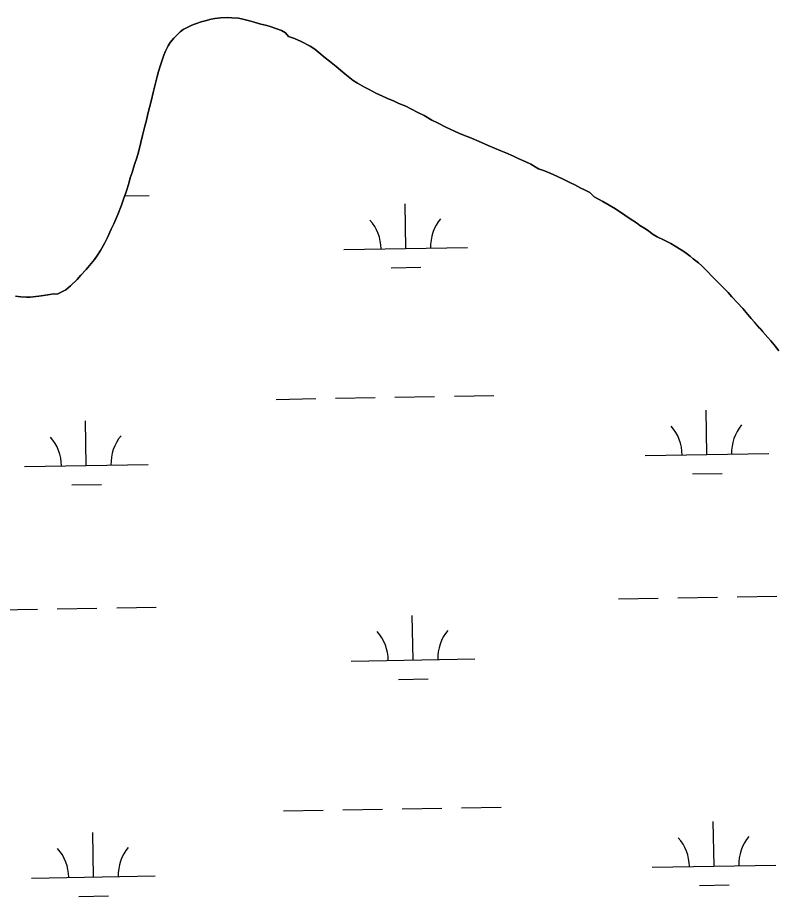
# Model space of a CAD drawing. Extents: x 3903937 to 3942190, y 260677 to 286651.
# Drawn here: x 3922070 to 3922685, y 275440 to 276150 of the extents above; entities that cross this region are included whole.
import ezdxf

# ---------------------------------------------------------------- set-up
doc = ezdxf.new("R2010")
doc.units = 0
doc.layers.add('V-TOPO-SHOR', color=7, linetype='Continuous')
doc.layers.add('V-WETL-SWMP', color=7, linetype='Continuous')

msp = doc.modelspace()

# ---------------------------------------------------------------- linework, layer by layer
at = {"layer": 'V-TOPO-SHOR'}
for points in [[(3922299.41, 276131.06), (3922293.98, 276133.64), (3922289.26, 276135.08), (3922286.69, 276138.23), (3922283.68, 276139.95), (3922279.82, 276141.39), (3922273.53, 276143.4), (3922270.52, 276144.27), (3922266.95, 276145.27), (3922261.37, 276146.85), (3922257.65, 276147.86), (3922252.35, 276149.3), (3922248.78, 276150.02), (3922243.34, 276150.17), (3922239.62, 276150.46), (3922234.61, 276150.33), (3922229.74, 276149.62), (3922226.59, 276149.05), (3922221.73, 276147.77), (3922218.58, 276146.92), (3922213.99, 276145.35), (3922210.99, 276144.35), (3922208.27, 276143.07), (3922204.11, 276140.93), (3922201.68, 276139.07), (3922198.52, 276136.07), (3922196.52, 276133.78), (3922193.51, 276130.21), (3922191.79, 276127.63), (3922189.63, 276123.2), (3922188.48, 276120.05), (3922186.76, 276115.33), (3922185.75, 276111.9), (3922184.17, 276106.89), (3922183.02, 276102.74), (3922181.29, 276096.45), (3922180, 276090.87), (3922178.12, 276083), (3922176.69, 276077.85), (3922175.68, 276073.7), (3922174.24, 276066.55), (3922173.09, 276062.69), (3922171.21, 276055.1), (3922169.78, 276049.52), (3922167.91, 276041.8), (3922166.61, 276037.08), (3922164.74, 276031.64), (3922162.87, 276025.35), (3922161.29, 276020.91), (3922160.43, 276017.48), (3922158.85, 276012.18), (3922157.7, 276008.9), (3922155.69, 276003.6), (3922154.1, 275998.74), (3922151.23, 275991.44), (3922147.93, 275983.86), (3922145.77, 275979.43), (3922142.76, 275972.85), (3922140.61, 275968.42), (3922137.31, 275962.27), (3922134.87, 275958.41), (3922132.43, 275954.97), (3922128.42, 275950.12), (3922125.7, 275946.97), (3922121.39, 275942.25), (3922118.38, 275938.83), (3922112.94, 275933.68), (3922109.07, 275930.39), (3922102.19, 275926.97), (3922099.19, 275927.26), (3922096.18, 275926.69), (3922091.17, 275925.98), (3922087.45, 275925.27), (3922080.44, 275924.57), (3922077.43, 275924.57), (3922072.85, 275924.72), (3922068.42, 275925.44)], [(3922685.62, 275881.2), (3922681.9, 275885.92), (3922679.33, 275889.08), (3922676.76, 275891.94), (3922672.76, 275896.53), (3922670.18, 275899.4), (3922666.04, 275904.27), (3922663.33, 275907.28), (3922659.33, 275912), (3922656.47, 275915.3), (3922652.18, 275920.03), (3922647.75, 275924.9), (3922644.75, 275928.2), (3922639.89, 275933.07), (3922637.03, 275936.08), (3922632.6, 275940.38), (3922627.31, 275945.97), (3922623.31, 275949.7), (3922620.74, 275952.13), (3922616.45, 275955.57), (3922613.88, 275957.72), (3922609.59, 275960.88), (3922606.59, 275962.89), (3922601.87, 275965.76), (3922598.29, 275967.77), (3922592.86, 275970.49), (3922587.43, 275973.36), (3922583.99, 275975.23), (3922579.42, 275978.53), (3922576.42, 275980.53), (3922573.41, 275982.54), (3922570.56, 275984.69), (3922565.41, 275987.85), (3922561.12, 275990.86), (3922553.54, 275995.88), (3922543.24, 276001.76), (3922536.38, 276005.49), (3922532.81, 276009.08), (3922528.66, 276011.23), (3922525.66, 276012.52), (3922520.65, 276015.25), (3922517.36, 276016.97), (3922511.35, 276019.84), (3922503.2, 276023.57), (3922496.19, 276026.59), (3922491.47, 276028.31), (3922485.04, 276031.9), (3922481.03, 276033.77), (3922475.03, 276036.64), (3922471.02, 276038.5), (3922464.87, 276041.09), (3922461.01, 276042.81), (3922455.72, 276044.82), (3922450.71, 276047.12), (3922447.56, 276048.55), (3922443.27, 276050.42), (3922437.12, 276053.01), (3922433.69, 276054.44), (3922427.54, 276056.74), (3922423.39, 276058.75), (3922416.53, 276061.91), (3922409.66, 276065.35), (3922405.09, 276067.51), (3922398.79, 276071.38), (3922394.36, 276073.53), (3922388.07, 276076.83), (3922384.21, 276078.84), (3922378.48, 276081.14), (3922374.62, 276082.86), (3922368.62, 276085.3), (3922364.76, 276087.31), (3922360.46, 276089.04), (3922354.31, 276092.34), (3922350.6, 276094.21), (3922345.02, 276097.36), (3922341.59, 276099.65), (3922334.73, 276104.96), (3922327.72, 276110.84), (3922322.29, 276115.14), (3922318.86, 276117.86), (3922313.86, 276122.31), (3922310.42, 276125.03), (3922306.71, 276127.47), (3922299.41, 276131.06)]]:
    msp.add_lwpolyline(points, dxfattribs=at)
at = {"layer": 'V-WETL-SWMP'}
for p, q in [((3922208.27, 276143.07), (3922210.99, 276144.35)), ((3922210.99, 276144.35), (3922213.99, 276145.35)), ((3922213.99, 276145.35), (3922218.58, 276146.92)), ((3922218.58, 276146.92), (3922221.73, 276147.77)), ((3922221.73, 276147.77), (3922226.59, 276149.05)), ((3922226.59, 276149.05), (3922229.74, 276149.62)), ((3922229.74, 276149.62), (3922234.61, 276150.33)), ((3922234.61, 276150.33), (3922239.62, 276150.46)), ((3922239.62, 276150.46), (3922243.34, 276150.17)), ((3922243.34, 276150.17), (3922248.78, 276150.02)), ((3922248.78, 276150.02), (3922252.35, 276149.3)), ((3922252.35, 276149.3), (3922257.65, 276147.86)), ((3922257.65, 276147.86), (3922261.37, 276146.85)), ((3922261.37, 276146.85), (3922266.95, 276145.27)), ((3922266.95, 276145.27), (3922270.52, 276144.27)), ((3922270.52, 276144.27), (3922273.53, 276143.4)), ((3922198.52, 276136.07), (3922201.68, 276139.07)), ((3922201.68, 276139.07), (3922204.11, 276140.93)), ((3922204.11, 276140.93), (3922208.27, 276143.07)), ((3922273.53, 276143.4), (3922279.82, 276141.39)), ((3922279.82, 276141.39), (3922283.68, 276139.95)), ((3922283.68, 276139.95), (3922286.69, 276138.23)), ((3922286.69, 276138.23), (3922289.26, 276135.08)), ((3922191.79, 276127.63), (3922193.51, 276130.21)), ((3922193.51, 276130.21), (3922196.52, 276133.78)), ((3922196.52, 276133.78), (3922198.52, 276136.07)), ((3922289.26, 276135.08), (3922293.98, 276133.64)), ((3922293.98, 276133.64), (3922299.41, 276131.06)), ((3922299.41, 276131.06), (3922306.71, 276127.47)), ((3922188.48, 276120.05), (3922189.63, 276123.2)), ((3922189.63, 276123.2), (3922191.79, 276127.63)), ((3922306.71, 276127.47), (3922310.43, 276125.03)), ((3922310.43, 276125.03), (3922313.86, 276122.31)), ((3922186.76, 276115.33), (3922188.48, 276120.05)), ((3922313.86, 276122.31), (3922318.86, 276117.86)), ((3922318.86, 276117.86), (3922322.29, 276115.14)), ((3922184.17, 276106.89), (3922185.75, 276111.9)), ((3922185.75, 276111.9), (3922186.76, 276115.33)), ((3922322.29, 276115.14), (3922327.72, 276110.84)), ((3922327.72, 276110.84), (3922334.73, 276104.96)), ((3922181.29, 276096.45), (3922183.02, 276102.74)), ((3922183.02, 276102.74), (3922184.17, 276106.89)), ((3922334.73, 276104.96), (3922341.59, 276099.66)), ((3922180, 276090.87), (3922181.29, 276096.45)), ((3922341.59, 276099.66), (3922345.02, 276097.36)), ((3922345.02, 276097.36), (3922350.6, 276094.2)), ((3922178.12, 276083), (3922180, 276090.87)), ((3922350.6, 276094.2), (3922354.31, 276092.34)), ((3922354.31, 276092.34), (3922360.46, 276089.04)), ((3922360.46, 276089.04), (3922364.75, 276087.31)), ((3922176.69, 276077.85), (3922178.12, 276083)), ((3922364.75, 276087.31), (3922368.62, 276085.3)), ((3922368.62, 276085.3), (3922374.62, 276082.86)), ((3922374.62, 276082.86), (3922378.49, 276081.14)), ((3922378.49, 276081.14), (3922384.21, 276078.84)), ((3922174.24, 276066.55), (3922175.68, 276073.7)), ((3922175.68, 276073.7), (3922176.69, 276077.85)), ((3922384.21, 276078.84), (3922388.07, 276076.83)), ((3922388.07, 276076.83), (3922394.36, 276073.53)), ((3922394.36, 276073.53), (3922398.79, 276071.38)), ((3922173.09, 276062.68), (3922174.24, 276066.55)), ((3922398.79, 276071.38), (3922405.09, 276067.51)), ((3922405.09, 276067.51), (3922409.66, 276065.35)), ((3922171.22, 276055.1), (3922173.09, 276062.68)), ((3922409.66, 276065.35), (3922416.53, 276061.91)), ((3922416.53, 276061.91), (3922423.39, 276058.75)), ((3922169.78, 276049.52), (3922171.22, 276055.1)), ((3922423.39, 276058.75), (3922427.54, 276056.74)), ((3922427.54, 276056.74), (3922433.69, 276054.44)), ((3922433.69, 276054.44), (3922437.12, 276053.01)), ((3922437.12, 276053.01), (3922443.27, 276050.42)), ((3922167.91, 276041.8), (3922169.78, 276049.52)), ((3922443.27, 276050.42), (3922447.56, 276048.55)), ((3922447.56, 276048.55), (3922450.71, 276047.12)), ((3922450.71, 276047.12), (3922455.72, 276044.82)), ((3922455.72, 276044.82), (3922461.01, 276042.81)), ((3922166.61, 276037.08), (3922167.91, 276041.8)), ((3922461.01, 276042.81), (3922464.87, 276041.09)), ((3922464.87, 276041.09), (3922471.02, 276038.5)), ((3922471.02, 276038.5), (3922475.03, 276036.64)), ((3922162.87, 276025.35), (3922164.74, 276031.64)), ((3922164.74, 276031.64), (3922166.61, 276037.08)), ((3922475.03, 276036.64), (3922481.03, 276033.77)), ((3922481.03, 276033.77), (3922485.04, 276031.9)), ((3922485.04, 276031.9), (3922491.47, 276028.31)), ((3922161.29, 276020.91), (3922162.87, 276025.35)), ((3922491.47, 276028.31), (3922496.19, 276026.59)), ((3922496.19, 276026.59), (3922503.2, 276023.57)), ((3922503.2, 276023.57), (3922511.35, 276019.84)), ((3922158.85, 276012.18), (3922160.43, 276017.48)), ((3922160.43, 276017.48), (3922161.29, 276020.91)), ((3922511.35, 276019.84), (3922517.36, 276016.97)), ((3922517.36, 276016.97), (3922520.65, 276015.25)), ((3922157.7, 276008.9), (3922158.85, 276012.18)), ((3922520.65, 276015.25), (3922525.66, 276012.52)), ((3922525.66, 276012.52), (3922528.66, 276011.23)), ((3922528.66, 276011.23), (3922532.81, 276009.08)), ((3922154.1, 275998.74), (3922155.69, 276003.6)), ((3922155.69, 276003.6), (3922157.7, 276008.9)), ((3922156.71, 276006.28), (3922176.42, 276006.63)), ((3922532.81, 276009.08), (3922536.38, 276005.49)), ((3922536.38, 276005.49), (3922543.24, 276001.76)), ((3922151.23, 275991.44), (3922154.1, 275998.74)), ((3922384.05, 275963.85), (3922383.42, 275999.84)), ((3922543.24, 276001.76), (3922553.54, 275995.88)), ((3922553.54, 275995.88), (3922561.12, 275990.86)), ((3922147.93, 275983.86), (3922151.23, 275991.44)), ((3922561.12, 275990.86), (3922565.41, 275987.85)), ((3922145.78, 275979.43), (3922147.93, 275983.86)), ((3922565.41, 275987.85), (3922570.55, 275984.69)), ((3922570.55, 275984.69), (3922573.41, 275982.54)), ((3922573.41, 275982.54), (3922576.42, 275980.53)), ((3922142.76, 275972.85), (3922145.78, 275979.43)), ((3922576.42, 275980.53), (3922579.42, 275978.53)), ((3922579.42, 275978.53), (3922583.99, 275975.23)), ((3922583.99, 275975.23), (3922587.43, 275973.36)), ((3922137.31, 275962.27), (3922140.61, 275968.42)), ((3922140.61, 275968.42), (3922142.76, 275972.85)), ((3922587.43, 275973.36), (3922592.86, 275970.49)), ((3922592.86, 275970.49), (3922598.29, 275967.77)), ((3922598.29, 275967.77), (3922601.87, 275965.76)), ((3922134.87, 275958.41), (3922137.31, 275962.27)), ((3922334.06, 275962.97), (3922434.04, 275964.73)), ((3922601.87, 275965.76), (3922606.59, 275962.89)), ((3922606.59, 275962.89), (3922609.59, 275960.88)), ((3922609.59, 275960.88), (3922613.88, 275957.72)), ((3922128.42, 275950.12), (3922132.43, 275954.98)), ((3922132.43, 275954.98), (3922134.87, 275958.41)), ((3922613.88, 275957.72), (3922616.45, 275955.57)), ((3922616.45, 275955.57), (3922620.74, 275952.13)), ((3922121.39, 275942.25), (3922125.69, 275946.97)), ((3922125.69, 275946.97), (3922128.42, 275950.12)), ((3922372.32, 275948.21), (3922396.32, 275948.63)), ((3922620.74, 275952.13), (3922623.31, 275949.7)), ((3922623.31, 275949.7), (3922627.32, 275945.97)), ((3922627.32, 275945.97), (3922632.6, 275940.38)), ((3922112.94, 275933.68), (3922118.38, 275938.82)), ((3922118.38, 275938.82), (3922121.39, 275942.25)), ((3922632.6, 275940.38), (3922637.03, 275936.08)), ((3922109.07, 275930.39), (3922112.94, 275933.68)), ((3922637.03, 275936.08), (3922639.89, 275933.07)), ((3922639.89, 275933.07), (3922644.75, 275928.2)), ((3922068.42, 275925.44), (3922072.85, 275924.72)), ((3922072.85, 275924.72), (3922077.43, 275924.57)), ((3922077.43, 275924.57), (3922080.44, 275924.57)), ((3922080.44, 275924.57), (3922087.45, 275925.27)), ((3922087.45, 275925.27), (3922091.17, 275925.98)), ((3922091.17, 275925.98), (3922096.18, 275926.69)), ((3922096.18, 275926.69), (3922099.19, 275927.26)), ((3922099.19, 275927.26), (3922102.19, 275926.97)), ((3922102.19, 275926.97), (3922109.07, 275930.39)), ((3922644.75, 275928.2), (3922647.75, 275924.9)), ((3922647.75, 275924.9), (3922652.18, 275920.03)), ((3922652.18, 275920.03), (3922656.47, 275915.3)), ((3922656.47, 275915.3), (3922659.33, 275912.01)), ((3922659.33, 275912.01), (3922663.33, 275907.28)), ((3922663.33, 275907.28), (3922666.04, 275904.27)), ((3922666.04, 275904.27), (3922670.19, 275899.4)), ((3922670.19, 275899.4), (3922672.76, 275896.53)), ((3922672.76, 275896.53), (3922676.76, 275891.94)), ((3922676.76, 275891.94), (3922679.33, 275889.08)), ((3922679.33, 275889.08), (3922681.9, 275885.93)), ((3922681.9, 275885.93), (3922685.62, 275881.2)), ((3922279.34, 275841.92), (3922311.33, 275842.48)), ((3922327.33, 275842.76), (3922359.32, 275843.32)), ((3922375.32, 275843.61), (3922407.32, 275844.17)), ((3922423.31, 275844.45), (3922455.31, 275845.01)), ((3922627.49, 275797.29), (3922626.86, 275833.29)), ((3922125.66, 275788.46), (3922125.03, 275824.46)), ((3922577.5, 275796.41), (3922677.48, 275798.17)), ((3922075.67, 275787.58), (3922175.65, 275789.34)), ((3922615.76, 275781.65), (3922639.76, 275782.08)), ((3922113.93, 275772.82), (3922137.93, 275773.24)), ((3922652.11, 275682.28), (3922684.11, 275682.84)), ((3922556.13, 275680.59), (3922588.12, 275681.15)), ((3922604.12, 275681.43), (3922636.11, 275682)), ((3922054.29, 275671.76), (3922086.29, 275672.32)), ((3922102.29, 275672.6), (3922134.28, 275673.16)), ((3922150.28, 275673.44), (3922182.28, 275674.01)), ((3922389.9, 275631.23), (3922389.27, 275667.22)), ((3922339.91, 275630.35), (3922439.9, 275632.11)), ((3922378.18, 275615.59), (3922402.17, 275616.01)), ((3922429.17, 275511.83), (3922461.16, 275512.39)), ((3922285.19, 275509.29), (3922317.18, 275509.86)), ((3922333.18, 275510.14), (3922365.18, 275510.7)), ((3922381.17, 275510.98), (3922413.17, 275511.55)), ((3922633.35, 275464.67), (3922632.71, 275500.67)), ((3922131.51, 275455.84), (3922130.88, 275491.83)), ((3922583.35, 275463.79), (3922683.34, 275465.55)), ((3922081.52, 275454.96), (3922181.51, 275456.72)), ((3922621.62, 275449.03), (3922645.61, 275449.45)), ((3922119.79, 275440.2), (3922143.78, 275440.62))]:
    msp.add_line(p, q, dxfattribs=at)
for centre, start, end in [((3922328.81, 275963.35), 0.23658, 41.78024), ((3922439.28, 275965.3), 140.23658, 181.78024), ((3922572.25, 275796.8), 0.23658, 41.78024), ((3922682.72, 275798.74), 140.23658, 181.78024), ((3922070.42, 275787.96), 0.23658, 41.78024), ((3922180.89, 275789.91), 140.23658, 181.78024), ((3922334.66, 275630.73), 0.23658, 41.78024), ((3922445.13, 275632.67), 140.23658, 181.78024), ((3922578.1, 275464.17), 0.23658, 41.78024), ((3922688.57, 275466.12), 140.23658, 181.78024), ((3922076.27, 275455.34), 0.23658, 41.78024), ((3922186.74, 275457.28), 140.23658, 181.78024)]:
    msp.add_arc(centre, 35.25, start, end, dxfattribs=at)

doc.saveas('drawing.dxf')
